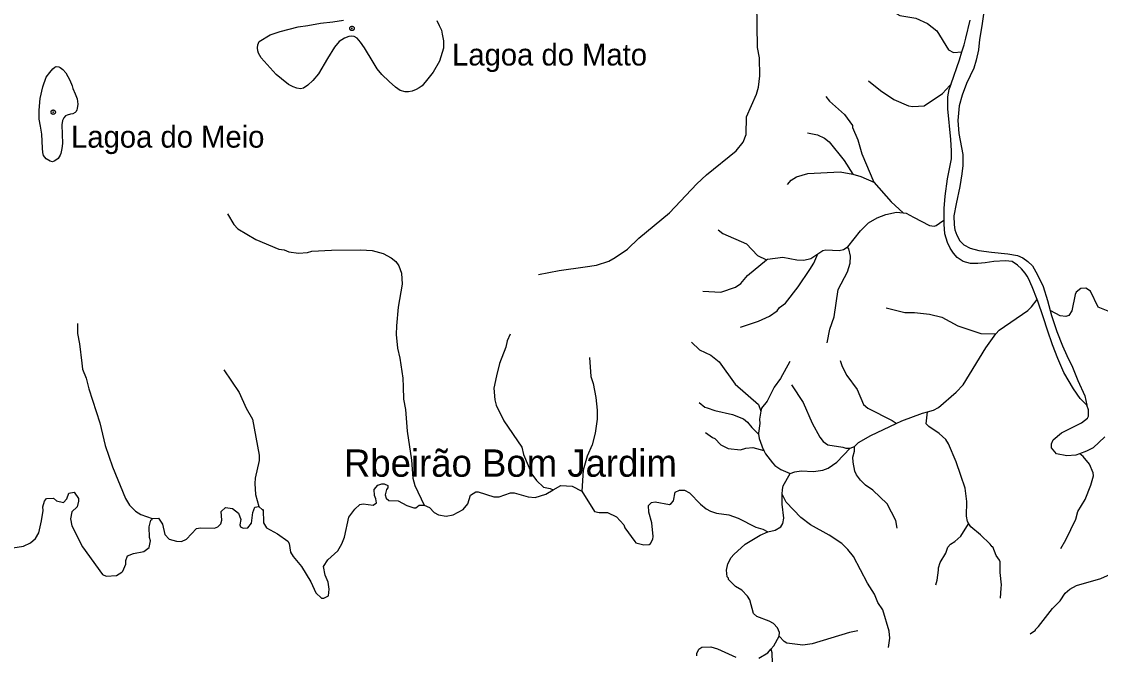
# Model space of a CAD drawing. Extents: x 393 to 446.6, y 8175.5 to 8231.
# Drawn here: x 398.02 to 405.92, y 8205.82 to 8210.46 of the extents above; entities that cross this region are included whole.
import ezdxf
from ezdxf.enums import TextEntityAlignment as Align

# ---------------------------------------------------------------- set-up
doc = ezdxf.new("R2010")
doc.units = 0
doc.header["$LTSCALE"] = 0.064
doc.header["$PDMODE"] = 32
doc.header["$PDSIZE"] = 0.032
doc.linetypes.add('LONG_DASHED', pattern=[7.5, 6, -1.5])
for name, color, linetype, lineweight in [('2', 7, 'Continuous', 25), ('3', 7, 'LONG_DASHED', 25), ('7', 7, 'Continuous', 25), ('9', 7, 'LONG_DASHED', 25)]:
    doc.layers.add(name, color=color, linetype=linetype, lineweight=lineweight)
doc.layers.add('61', color=7, linetype='Continuous')

msp = doc.modelspace()

# ---------------------------------------------------------------- linework, layer by layer
at = {"layer": '2'}
for points in [[(405.0681, 8210.5495), (405.0509, 8210.4292), (405.0359, 8210.3282), (405.0273, 8210.2531), (405.0101, 8210.1779), (404.9929, 8210.1199), (404.9392, 8210.006), (404.907, 8209.9223), (404.8855, 8209.8428), (404.8769, 8209.7354), (404.8834, 8209.6409), (404.9134, 8209.4863), (404.9134, 8209.4068), (404.9048, 8209.3445), (404.8898, 8209.2521), (404.864, 8209.1254), (404.8468, 8209.0373), (404.849, 8208.9707), (404.8533, 8208.9342), (404.8683, 8208.8956), (404.892, 8208.8526), (404.9199, 8208.8247), (404.9671, 8208.8011), (405.0294, 8208.7839), (405.1239, 8208.771), (405.2421, 8208.7581), (405.3129, 8208.7452), (405.3516, 8208.728), (405.3881, 8208.7023), (405.4225, 8208.67), (405.459, 8208.6056), (405.4998, 8208.5197), (405.532, 8208.4166), (405.5523, 8208.3426)], [(404.9061, 8210.2387), (404.9216, 8210.2905), (404.9353, 8210.3393), (404.9665, 8210.4701)], [(404.8276, 8210.0027), (404.8279, 8210.0035), (404.8884, 8210.1792), (404.9061, 8210.2387)], [(404.7752, 8209.0064), (404.7752, 8209.0897), (404.783, 8209.1815), (404.8005, 8209.3084), (404.8298, 8209.4548), (404.8298, 8209.5134), (404.8259, 8209.5954), (404.8025, 8209.8219), (404.8025, 8209.9097), (404.8123, 8209.9625), (404.8276, 8210.0027)], [(405.4562, 8208.4243), (405.4214, 8208.5157), (405.3941, 8208.5782), (405.3843, 8208.5957), (405.3687, 8208.6172), (405.3433, 8208.6485), (405.314, 8208.6758), (405.273, 8208.7012), (405.2262, 8208.707), (405.1403, 8208.7012), (405.0758, 8208.6914), (405.0231, 8208.6875), (404.9685, 8208.6875), (404.9157, 8208.7012), (404.8708, 8208.7305), (404.8435, 8208.7637), (404.8201, 8208.8007), (404.8005, 8208.8417), (404.781, 8208.9042), (404.7752, 8208.9765), (404.7752, 8209.0064)], [(405.8197, 8207.6508), (405.7729, 8207.6976), (405.7241, 8207.7699), (405.6518, 8207.889), (405.6089, 8207.9924), (405.5698, 8208.092), (405.5327, 8208.1994), (405.5034, 8208.2892), (405.4585, 8208.4181), (405.4562, 8208.4243)], [(405.5523, 8208.3426), (405.5621, 8208.307), (405.6008, 8208.1889), (405.6416, 8208.0837), (405.6738, 8208.0128), (405.7146, 8207.929), (405.7554, 8207.8302), (405.8048, 8207.7185), (405.8197, 8207.6508)]]:
    msp.add_lwpolyline(points, dxfattribs=at)
at = {"layer": '3'}
msp.add_lwpolyline([(401.0609, 8210.4671), (401.08, 8210.4322), (401.0958, 8210.3973), (401.101, 8210.3677), (401.1097, 8210.3188), (401.1097, 8210.2664), (401.0818, 8210.1705), (401.0347, 8210.0885), (400.9963, 8210.0396), (400.9544, 8209.9907), (400.9317, 8209.975), (400.9108, 8209.9628), (400.8811, 8209.9506), (400.855, 8209.9454), (400.8305, 8209.9454), (400.7939, 8209.9558), (400.759, 8209.9803), (400.7119, 8210.0204), (400.6595, 8210.0728), (400.6246, 8210.1146), (400.5967, 8210.1617), (400.5321, 8210.2682), (400.5042, 8210.3101), (400.4798, 8210.338), (400.4571, 8210.3502), (400.4362, 8210.3537), (400.417, 8210.3502), (400.3856, 8210.338), (400.3472, 8210.3136), (400.3123, 8210.2717), (400.2617, 8210.1897), (400.1954, 8210.078), (400.1535, 8210.0274), (400.1168, 8209.9942), (400.0854, 8209.9716), (400.0645, 8209.9681), (400.0366, 8209.9716), (400.0104, 8209.982), (399.9772, 8209.9995), (399.9249, 8210.0396), (399.8865, 8210.0728), (399.8411, 8210.1216), (399.7766, 8210.1949), (399.7574, 8210.2281), (399.7504, 8210.2455), (399.7487, 8210.2682), (399.7504, 8210.2909), (399.7609, 8210.3136), (399.8411, 8210.3624), (399.9144, 8210.3886), (400.047, 8210.4217), (400.1168, 8210.4305), (400.2093, 8210.4479), (400.3018, 8210.4584), (400.3786, 8210.4706)], dxfattribs=at)
msp.add_lwpolyline([(398.1607, 8209.6932), (398.1514, 8209.7462), (398.1501, 8209.8112), (398.158, 8209.8961), (398.1766, 8209.9822), (398.2018, 8210.0538), (398.2283, 8210.0883), (398.2508, 8210.1135), (398.2654, 8210.1254), (398.276, 8210.1307), (398.2946, 8210.1294), (398.3052, 8210.1241), (398.3251, 8210.1095), (398.3449, 8210.0856), (398.3741, 8210.03), (398.3913, 8209.9902), (398.3966, 8209.9703), (398.4152, 8209.9318), (398.4285, 8209.8947), (398.4338, 8209.855), (398.4298, 8209.8231), (398.4271, 8209.8125), (398.4205, 8209.8006), (398.4152, 8209.794), (398.3966, 8209.7834), (398.3794, 8209.7807), (398.3555, 8209.7754), (398.3423, 8209.7688), (398.3304, 8209.7555), (398.3224, 8209.7356), (398.3171, 8209.7038), (398.3224, 8209.5673), (398.3158, 8209.5301), (398.3105, 8209.4943), (398.3046, 8209.4804), (398.2896, 8209.4567), (398.273, 8209.4448), (398.2603, 8209.4369), (398.2484, 8209.4337), (398.231, 8209.4369), (398.2025, 8209.4543), (398.1819, 8209.4788), (398.1764, 8209.501), (398.1756, 8209.5335), (398.17, 8209.6364)], close=True, dxfattribs=at)
for p in [(400.4409, 8210.4101), (398.2533, 8209.7966)]:
    msp.add_point(p, dxfattribs=at)
at = {"layer": '7'}
msp.add_line((404.0873, 8207.3338), (404.1199, 8207.3466), dxfattribs=at)
for points in [[(404.2452, 8210.7213), (404.2627, 8210.68), (404.4291, 8210.5169), (404.4517, 8210.5056), (404.5696, 8210.4862), (404.6551, 8210.4458), (404.723, 8210.3926), (404.8085, 8210.2537), (404.8441, 8210.2327), (404.9061, 8210.2387)], [(404.222, 8210.0266), (404.3112, 8209.955), (404.4081, 8209.8887), (404.5147, 8209.8435), (404.547, 8209.8387), (404.6309, 8209.8419), (404.765, 8209.9323), (404.8172, 8209.991), (404.8276, 8210.0027)], [(403.9102, 8209.9121), (403.937, 8209.8761), (404.0464, 8209.7789), (404.1061, 8209.6982), (404.1061, 8209.6853), (404.1432, 8209.5949), (404.1739, 8209.4915), (404.261, 8209.2832)], [(403.7764, 8209.6457), (403.8498, 8209.6306), (403.9011, 8209.6061), (403.9333, 8209.5803), (404.0447, 8209.4431), (404.1074, 8209.3423)], [(403.6284, 8209.2668), (403.6556, 8209.2977), (403.696, 8209.3236), (403.7783, 8209.3462), (404.0141, 8209.3591), (404.1074, 8209.3423)], [(404.1074, 8209.3423), (404.1656, 8209.3248), (404.261, 8209.2832)], [(404.261, 8209.2832), (404.3871, 8209.1395), (404.4765, 8209.0581), (404.4766, 8209.058)], [(404.067, 8208.8072), (404.0713, 8208.8098), (404.1626, 8208.9279), (404.2224, 8208.9845), (404.2853, 8209.0232), (404.3483, 8209.0474), (404.4275, 8209.0636), (404.4766, 8209.058)], [(404.4766, 8209.058), (404.4974, 8209.0556), (404.5518, 8209.0264), (404.6697, 8208.9651), (404.702, 8208.9619), (404.7181, 8208.9667), (404.7675, 8209.0011), (404.7752, 8209.0064)], [(403.1221, 8208.9352), (403.155, 8208.9069), (403.3294, 8208.8327), (403.4085, 8208.7455), (403.4763, 8208.7141), (403.4765, 8208.714)], [(403.285, 8208.2205), (403.4166, 8208.2643), (403.4974, 8208.3014), (403.5539, 8208.3418), (403.5716, 8208.3644), (403.6136, 8208.3967), (403.7072, 8208.5162), (403.7928, 8208.6438), (403.8219, 8208.689), (403.8514, 8208.7582)], [(403.4765, 8208.714), (403.483, 8208.7194), (403.5942, 8208.7341), (403.6976, 8208.7148), (403.7493, 8208.7115), (403.8009, 8208.7245), (403.8514, 8208.7582)], [(403.8514, 8208.7582), (403.8881, 8208.7826), (403.9107, 8208.7875), (404.0076, 8208.7826), (404.0399, 8208.7907), (404.067, 8208.8072)], [(403.9193, 8208.107), (403.9398, 8208.2062), (403.9721, 8208.2966), (404.0011, 8208.4968), (404.0673, 8208.626), (404.0883, 8208.6906), (404.0916, 8208.7423), (404.0787, 8208.7955), (404.0673, 8208.8069), (404.067, 8208.8072)], [(403.0097, 8208.4859), (403.1421, 8208.4774), (403.2487, 8208.5145), (403.2874, 8208.542), (403.3375, 8208.6001), (403.4765, 8208.714)], [(405.9777, 8208.3386), (405.9034, 8208.3676), (405.8485, 8208.4839), (405.8129, 8208.5081), (405.7774, 8208.5049), (405.7435, 8208.4774), (405.7354, 8208.4613), (405.7112, 8208.3418), (405.6886, 8208.3062), (405.6676, 8208.2998), (405.6257, 8208.3046), (405.5574, 8208.34), (405.5523, 8208.3426)], [(405.1535, 8208.1717), (405.1783, 8208.198), (405.3899, 8208.3434), (405.4157, 8208.3708), (405.4562, 8208.4243)], [(404.3509, 8208.3629), (404.4888, 8208.3289), (404.5599, 8208.3289), (404.6697, 8208.3159), (404.7601, 8208.2933), (404.8764, 8208.232), (405.0443, 8208.1754), (405.1535, 8208.1717)], [(398.4311, 8208.2471), (398.4301, 8208.1738), (398.4462, 8208.0996), (398.4623, 8207.9563), (398.4672, 8207.9123), (398.4947, 8207.8477), (398.5141, 8207.7702), (398.5948, 8207.5199), (398.6336, 8207.3535), (398.6885, 8207.1985), (398.7821, 8206.966), (398.8128, 8206.9159), (398.8564, 8206.8739), (398.8952, 8206.8481), (398.9791, 8206.819)], [(401.5993, 8208.169), (401.5773, 8208.1206), (401.566, 8208.0737), (401.5208, 8207.9542), (401.4982, 8207.8638), (401.4804, 8207.7734), (401.4869, 8207.6894), (401.4966, 8207.6507), (401.5515, 8207.5344), (401.6855, 8207.3422), (401.6968, 8207.289), (401.7566, 8207.1436), (401.7905, 8207.0984), (401.8422, 8207.0483), (401.8922, 8207.0386), (401.9139, 8207.0283)], [(402.9263, 8208.1107), (402.9855, 8208.0543), (403.0678, 8208.0156), (403.1292, 8207.9671), (403.2454, 8207.8025), (403.4166, 8207.6539), (403.4345, 8207.6065), (403.435, 8207.605)], [(404.6542, 8207.6012), (404.6971, 8207.6135), (404.7359, 8207.6329), (404.8651, 8207.7443), (404.9151, 8207.7992), (405.0814, 8208.0705), (405.1535, 8208.1717)], [(402.1789, 8207.9989), (402.1893, 8207.8606), (402.2055, 8207.8089), (402.2249, 8207.7056), (402.2362, 8207.6119), (402.2346, 8207.5473), (402.22, 8207.444), (402.199, 8207.36), (402.1619, 8207.276), (402.1328, 8207.1727), (402.1238, 8207.0189)], [(403.6472, 8207.9691), (403.5781, 8207.8444), (403.5312, 8207.7815), (403.4795, 8207.6797), (403.4392, 8207.628), (403.435, 8207.605)], [(404.016, 8207.9779), (404.03, 8207.9337), (404.0625, 8207.867), (404.1384, 8207.7637), (404.1847, 8207.6557), (404.2185, 8207.6277), (404.3967, 8207.5376), (404.424, 8207.5167), (404.4251, 8207.5159)], [(399.5018, 8207.9095), (399.6154, 8207.7427), (399.6654, 8207.6281), (399.7122, 8207.5473), (399.7623, 8207.2825), (399.7607, 8207.2437), (399.7332, 8207.1146), (399.73, 8207.0758), (399.7355, 8206.9954), (399.7598, 8206.9071)], [(403.6573, 8207.7989), (403.7444, 8207.67), (403.809, 8207.5183), (403.8671, 8207.4149), (403.8913, 8207.3826), (403.9237, 8207.3583), (404.0334, 8207.3422), (404.0561, 8207.3341), (404.0873, 8207.3338)], [(402.9833, 8207.6693), (403.0242, 8207.6361), (403.0404, 8207.6297), (403.0969, 8207.6103), (403.2261, 8207.5812), (403.3068, 8207.5489), (403.3375, 8207.5247), (403.3681, 8207.486), (403.4179, 8207.4382)], [(405.7674, 8207.2939), (405.739, 8207.2834), (405.6741, 8207.2776), (405.5998, 8207.2921), (405.5627, 8207.3374), (405.5627, 8207.3665), (405.574, 8207.3955), (405.6353, 8207.4472), (405.7807, 8207.5198), (405.8259, 8207.5554), (405.8339, 8207.5699), (405.834, 8207.6151), (405.8197, 8207.6508)], [(403.435, 8207.605), (403.4246, 8207.5473), (403.4263, 8207.515), (403.4174, 8207.444), (403.4179, 8207.4382)], [(404.4251, 8207.5159), (404.4659, 8207.5353), (404.618, 8207.5909), (404.6542, 8207.6012)], [(404.9565, 8206.7812), (404.9459, 8206.7978), (404.9393, 8206.8368), (404.9426, 8206.9434), (404.9296, 8207.0403), (404.8985, 8207.1336), (404.865, 8207.2341), (404.8069, 8207.3665), (404.7875, 8207.3988), (404.7391, 8207.4423), (404.6632, 8207.4924), (404.6454, 8207.5134), (404.654, 8207.5996), (404.6542, 8207.6012)], [(404.1199, 8207.3466), (404.1502, 8207.3757), (404.2402, 8207.4278), (404.4251, 8207.5159)], [(403.0279, 8207.4496), (403.0791, 8207.4116), (403.0969, 8207.4052), (403.1405, 8207.36), (403.1938, 8207.3325), (403.2842, 8207.3228), (403.323, 8207.3357), (403.3746, 8207.3406), (403.4561, 8207.3164)], [(403.4179, 8207.4382), (403.4209, 8207.4044), (403.4517, 8207.3244), (403.4561, 8207.3164)], [(405.9518, 8207.4165), (405.8662, 8207.3374), (405.8194, 8207.3131), (405.7674, 8207.2939)], [(403.4561, 8207.3164), (403.4691, 8207.293), (403.5199, 8207.2276), (403.5377, 8207.2082), (403.5797, 8207.1791), (403.6492, 8207.1486)], [(403.6492, 8207.1486), (403.6841, 8207.1614), (403.7299, 8207.1678), (403.8203, 8207.163), (403.8881, 8207.1743), (403.9269, 8207.1872), (403.9915, 8207.2324), (404.0873, 8207.3338)], [(404.431, 8206.7484), (404.4226, 8206.8045), (404.3596, 8206.9256), (404.2547, 8207.0257), (404.1998, 8207.0629), (404.1626, 8207.1), (404.1352, 8207.1404), (404.1222, 8207.1662), (404.1093, 8207.2308), (404.1077, 8207.2696), (404.119, 8207.3116), (404.1199, 8207.3466)], [(405.6296, 8206.5993), (405.6676, 8206.6624), (405.7403, 8206.8142), (405.7548, 8206.8707), (405.8081, 8206.9595), (405.8501, 8207.0629), (405.8694, 8207.1307), (405.8662, 8207.1533), (405.8404, 8207.2179), (405.7936, 8207.2744), (405.7684, 8207.2932), (405.7674, 8207.2939)], [(403.5909, 8206.9968), (403.5917, 8207.0328), (403.5975, 8207.0596), (403.6492, 8207.1486)], [(397.9586, 8206.6042), (398.0361, 8206.6156), (398.0878, 8206.6398), (398.1249, 8206.6721), (398.1475, 8206.7141), (398.1685, 8206.8013), (398.1798, 8206.8788), (398.1782, 8206.9046), (398.1895, 8206.9466), (398.2041, 8206.966), (398.2557, 8206.9692), (398.2783, 8206.9498), (398.33, 8206.9353), (398.3526, 8206.9628), (398.3671, 8207.0047), (398.4075, 8207.0128), (398.4398, 8206.966), (398.4398, 8206.9466), (398.4285, 8206.9046), (398.3897, 8206.8691), (398.38, 8206.8174), (398.3897, 8206.7658), (398.4673, 8206.6107), (398.6142, 8206.4088), (398.64, 8206.3975), (398.7175, 8206.4024), (398.7563, 8206.4266), (398.7644, 8206.4331), (398.7854, 8206.4848), (398.7853, 8206.5106), (398.7967, 8206.5445), (398.8403, 8206.5623), (398.9178, 8206.5784), (398.9565, 8206.6059), (398.9646, 8206.656), (398.9581, 8206.6802), (398.9566, 8206.7577), (398.9678, 8206.8061), (398.9775, 8206.8109), (398.9791, 8206.819)], [(399.7598, 8206.9071), (399.7866, 8206.8826), (399.7914, 8206.8853), (399.793, 8206.7867), (399.8156, 8206.7512), (399.8964, 8206.706), (399.9706, 8206.6543), (399.9819, 8206.6349), (399.9916, 8206.572), (400.0094, 8206.5397), (400.0708, 8206.4686), (400.1402, 8206.3556), (400.1773, 8206.2749), (400.2177, 8206.2361), (400.2355, 8206.2345), (400.2693, 8206.2538), (400.2726, 8206.3007), (400.2661, 8206.3524), (400.2435, 8206.404), (400.2322, 8206.467), (400.2645, 8206.5154), (400.3372, 8206.5817), (400.3662, 8206.6333), (400.3856, 8206.6818), (400.4179, 8206.8287), (400.4615, 8206.8869), (400.4986, 8206.9224), (400.5229, 8206.9256), (400.5956, 8206.9175), (400.6198, 8206.9337), (400.6166, 8206.9628), (400.6052, 8206.9886), (400.6036, 8207.0322), (400.6295, 8207.0629), (400.6585, 8207.0742), (400.6763, 8207.0742), (400.7037, 8207.0613), (400.7037, 8207.0435), (400.6924, 8207.0306), (400.6844, 8206.9918), (400.6908, 8206.9676), (400.7102, 8206.9514), (400.778, 8206.9498), (400.8426, 8206.9143), (400.8943, 8206.8981), (400.9072, 8206.8981), (400.9333, 8206.9161), (400.9682, 8206.9161)], [(400.9682, 8206.9161), (401.0073, 8206.8997), (401.0428, 8206.8642), (401.0752, 8206.8465), (401.1301, 8206.8368), (401.1817, 8206.8449), (401.256, 8206.8852), (401.2883, 8206.9256), (401.3077, 8206.9902), (401.3464, 8207.0144), (401.3658, 8207.0144), (401.4789, 8206.9789), (401.5176, 8206.9773), (401.6016, 8207.0063), (401.6274, 8207.0079), (401.7308, 8206.9789), (401.7824, 8206.9724), (401.86, 8206.9966), (401.9139, 8207.0283)], [(401.9139, 8207.0283), (401.9698, 8207.0612), (402.0537, 8207.0564), (402.1238, 8207.0189)], [(402.1238, 8207.0189), (402.2168, 8206.8707), (402.2507, 8206.8626), (402.3104, 8206.8626), (402.3767, 8206.8303), (402.4315, 8206.7738), (402.438, 8206.7512), (402.5107, 8206.6495), (402.5187, 8206.6414), (402.5769, 8206.6268), (402.6156, 8206.6285), (402.6253, 8206.6365), (402.6431, 8206.6672), (402.6463, 8206.6882), (402.6366, 8206.7884), (402.614, 8206.8659), (402.6108, 8206.9143), (402.6334, 8206.9353), (402.6609, 8206.9417), (402.7642, 8206.9207), (402.7787, 8206.9288), (402.7949, 8206.9498), (402.8078, 8207.0112), (402.8385, 8207.0273), (402.874, 8207.0273), (402.9128, 8207.0064), (402.9935, 8206.924), (403.0339, 8206.8901), (403.0662, 8206.8723), (403.1098, 8206.8578), (403.2002, 8206.8449), (403.2681, 8206.8223), (403.3972, 8206.7561), (403.4489, 8206.7415), (403.4848, 8206.721)], [(403.4848, 8206.721), (403.5395, 8206.7326), (403.5813, 8206.7593), (403.5942, 8206.7819), (403.6023, 8206.8207), (403.5894, 8206.924), (403.5909, 8206.9968)], [(404.3697, 8205.8742), (404.3774, 8205.9422), (404.3725, 8205.9939), (404.3273, 8206.1489), (404.2902, 8206.2038), (404.2898, 8206.2047), (404.266, 8206.2651), (404.2143, 8206.3459), (404.1125, 8206.5397), (404.0706, 8206.593), (404.027, 8206.6349), (403.9349, 8206.6963), (403.7977, 8206.7722), (403.7266, 8206.8271), (403.62, 8206.9401), (403.5928, 8206.9932), (403.5909, 8206.9968)], [(405.4054, 8205.9752), (405.445, 8206.0008), (405.4448, 8206.0068), (405.4674, 8206.0278), (405.5691, 8206.1586), (405.6256, 8206.2167), (405.6611, 8206.2716), (405.6967, 8206.3007), (405.7451, 8206.3281), (405.9228, 8206.3798), (406.1262, 8206.4702), (406.2958, 8206.5574), (406.4137, 8206.643), (406.4573, 8206.6866), (406.4831, 8206.727), (406.496, 8206.7528), (406.538, 8206.8885), (406.5606, 8206.9272), (406.5848, 8206.9498), (406.6236, 8206.966), (406.7528, 8206.9595), (406.8049, 8206.972)], [(398.9791, 8206.819), (399.0243, 8206.8222), (399.0534, 8206.7787), (399.0696, 8206.7012), (399.1019, 8206.6689), (399.1568, 8206.6527), (399.1923, 8206.6495), (399.2294, 8206.6688), (399.3037, 8206.7463), (399.3312, 8206.7512), (399.4345, 8206.7496), (399.4587, 8206.7593), (399.4797, 8206.7802), (399.4878, 8206.8077), (399.4829, 8206.8707), (399.5153, 8206.8998), (399.5653, 8206.8933), (399.6089, 8206.8578), (399.6267, 8206.811), (399.6202, 8206.7722), (399.625, 8206.7593), (399.6445, 8206.748), (399.6784, 8206.7512), (399.7058, 8206.7851), (399.7139, 8206.8626), (399.7284, 8206.903), (399.7598, 8206.9071)], [(404.7153, 8206.334), (404.7258, 8206.3677), (404.7338, 8206.4396), (404.7359, 8206.4589), (404.7472, 8206.4977), (404.7875, 8206.5655), (404.8037, 8206.6091), (404.8215, 8206.6317), (404.8538, 8206.6511), (404.8974, 8206.6898), (404.9552, 8206.7792), (404.9565, 8206.7812)], [(405.1884, 8206.2357), (405.1943, 8206.3099), (405.1961, 8206.333), (405.1864, 8206.4234), (405.1864, 8206.5009), (405.1815, 8206.5139), (405.1573, 8206.5477), (405.1331, 8206.6107), (405.1267, 8206.6107), (405.1137, 8206.6301), (405.0427, 8206.6995), (404.9716, 8206.7577), (404.9565, 8206.7812)], [(403.5686, 8205.9579), (403.5698, 8205.9847), (403.5571, 8206.0181), (403.5264, 8206.0488), (403.4957, 8206.0681), (403.4037, 8206.1005), (403.3794, 8206.1231), (403.3536, 8206.2232), (403.3375, 8206.249), (403.2939, 8206.2942), (403.2486, 8206.3217), (403.197, 8206.3717), (403.197, 8206.3814), (403.1873, 8206.3911), (403.1824, 8206.4396), (403.1921, 8206.488), (403.2164, 8206.5332), (403.2357, 8206.5558), (403.3197, 8206.6301), (403.4295, 8206.6979), (403.4848, 8206.721)], [(404.1444, 8205.9959), (404.0827, 8205.9843), (403.8106, 8205.9018), (403.7412, 8205.8921), (403.6235, 8205.9066), (403.6049, 8205.9183), (403.5686, 8205.9579)], [(403.5084, 8205.863), (403.5298, 8205.8874), (403.5686, 8205.9579)], [(402.966, 8205.813), (402.966, 8205.8291), (402.9806, 8205.8615), (403.0016, 8205.876), (403.0678, 8205.8792), (403.1163, 8205.8647), (403.2519, 8205.8033)], [(403.4198, 8205.7952), (403.4844, 8205.8356), (403.5084, 8205.863)], [(404.3089, 8205.2797), (404.1562, 8205.2737), (404.027, 8205.2511), (403.9576, 8205.2577), (403.8074, 8205.272), (403.717, 8205.2914), (403.6491, 8205.3221), (403.577, 8205.3681), (403.556, 8205.3925), (403.5443, 8205.4263), (403.5397, 8205.4763), (403.5513, 8205.5938), (403.5474, 8205.658), (403.5199, 8205.7581), (403.5167, 8205.8356), (403.5088, 8205.8618), (403.5084, 8205.863)]]:
    msp.add_lwpolyline(points, dxfattribs=at)
at = {"layer": '9'}
for points in [[(401.8069, 8208.608), (401.9568, 8208.6373), (402.1471, 8208.6632), (402.2297, 8208.6744), (402.3218, 8208.7051), (402.367, 8208.7309), (402.4574, 8208.7939), (402.5398, 8208.873), (402.7642, 8209.0587), (402.9644, 8209.2703), (403.0371, 8209.3381), (403.2535, 8209.5125), (403.3051, 8209.5771), (403.3262, 8209.6336), (403.3294, 8209.7628), (403.402, 8209.9275), (403.4166, 8209.9792), (403.4263, 8210.0632), (403.4231, 8210.194), (403.4101, 8210.2699), (403.4037, 8210.5961), (403.4101, 8210.7414), (403.4279, 8210.8932), (403.452, 8210.9541)], [(399.5284, 8209.0506), (399.5762, 8208.9736), (399.6054, 8208.941), (399.7365, 8208.8634), (399.9044, 8208.7939), (399.9448, 8208.7875), (399.9787, 8208.7729), (400.0482, 8208.7632), (400.116, 8208.7681), (400.1466, 8208.7778), (400.2904, 8208.7842), (400.5051, 8208.7875), (400.5875, 8208.7826), (400.6698, 8208.7616), (400.728, 8208.7293), (400.7619, 8208.7019), (400.7829, 8208.6696), (400.8038, 8208.6163), (400.8087, 8208.5356), (400.7796, 8208.3676), (400.7667, 8208.232), (400.7635, 8208.1674), (400.7732, 8208.0673), (400.7909, 8207.993), (400.8135, 8207.8477), (400.8155, 8207.7834), (400.8184, 8207.6927), (400.8329, 8207.6184), (400.8442, 8207.4601), (400.8765, 8207.247), (400.8862, 8207.1146), (400.9008, 8207.0613), (400.9682, 8206.9161)]]:
    msp.add_lwpolyline(points, dxfattribs=at)

# ---------------------------------------------------------------- texts
at = {"layer": '61'}
for s, p in [('Lagoa do Mato', (401.1736, 8210.1383)), ('Lagoa do Meio', (398.3843, 8209.5366))]:
    msp.add_text(s, height=0.16, dxfattribs=at).set_placement(p)
msp.add_text('Rbeirão Bom Jardim', height=0.2, dxfattribs=at).set_placement((401.6008, 8207.1253), align=Align.CENTER)

doc.saveas('drawing.dxf')
